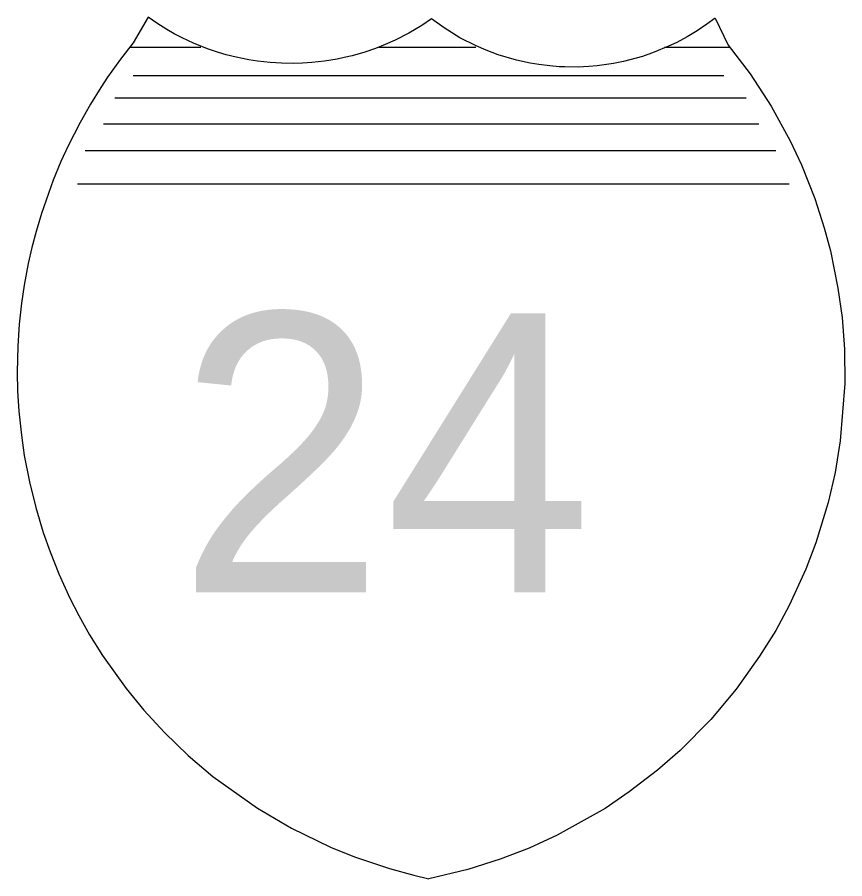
# Model space of a CAD drawing. Extents: x 1612280 to 1883141, y 560852 to 780851.
# Drawn here: x 1754750 to 1756003, y 648365 to 649669 of the extents above; entities that cross this region are included whole.
import ezdxf

# ---------------------------------------------------------------- set-up
doc = ezdxf.new("R2010")
doc.units = 0
doc.layers.add('SURVEY - DRAINAGE - Bridge Hydraulic Data with Text', color=7, linetype='Continuous')

msp = doc.modelspace()

# ---------------------------------------------------------------- linework, layer by layer
at = {"layer": 'SURVEY - DRAINAGE - Bridge Hydraulic Data with Text'}
for p, q in [((1754921.4, 649623.7), (1755028, 649623.7)), ((1754921.4, 649623.7), (1755028, 649623.7)), ((1755297.2, 649623.7), (1755444.5, 649623.7)), ((1755297.2, 649623.7), (1755444.5, 649623.7)), ((1755730, 649623.7), (1755829.8, 649623.7)), ((1755730, 649623.7), (1755829.8, 649623.7)), ((1754925.4, 649580.4), (1755819.5, 649580.5)), ((1754925.4, 649580.4), (1755819.5, 649580.5)), ((1754897.7, 649546.6), (1755853.5, 649546.6)), ((1754897.7, 649546.6), (1755853.5, 649546.6)), ((1754880.7, 649507.5), (1755872.7, 649507.6)), ((1754880.7, 649507.5), (1755872.7, 649507.6)), ((1754853, 649467.2), (1755898.3, 649467.3)), ((1754853, 649467.2), (1755898.3, 649467.3)), ((1754841.3, 649416.5), (1755918.5, 649416.5)), ((1754841.3, 649416.5), (1755918.5, 649416.5))]:
    msp.add_line(p, q, dxfattribs=at)
for points in [[(1754948.1, 649668.8), (1754925.4, 649629.9), (1754906.4, 649605.5), (1754886.9, 649578.2), (1754876.4, 649562.4), (1754860.9, 649537.4), (1754845.1, 649509.5), (1754827, 649474.1), (1754816.2, 649450.6), (1754804.4, 649422.2), (1754786.6, 649371.7), (1754778.5, 649344.4), (1754772.2, 649320.4), (1754766.8, 649296.2), (1754760.6, 649263.1), (1754756.6, 649235.9), (1754753.1, 649204.1), (1754750.9, 649171), (1754750.1, 649131.8), (1754750.7, 649103), (1754752.5, 649072.8), (1754756.3, 649036.1), (1754760.8, 649005.3), (1754768.5, 648965.4), (1754778, 648926.9), (1754789.5, 648888.7), (1754799.8, 648859.6), (1754813, 648826.6), (1754829.8, 648789.7), (1754843.3, 648763.3), (1754859.7, 648734.2), (1754879.3, 648702.9), (1754915.1, 648652.7), (1754941.8, 648620), (1754972.8, 648586.3), (1755008.9, 648551.5), (1755046.3, 648519.6), (1755113.7, 648471.6), (1755165.3, 648441.3), (1755224.4, 648412.8), (1755260.4, 648398.2), (1755313.7, 648380.4), (1755350.5, 648370.5), (1755373.3, 648364.8)], [(1754948.1, 649668.8), (1754925.4, 649629.9), (1754906.4, 649605.5), (1754886.9, 649578.2), (1754876.4, 649562.4), (1754860.9, 649537.4), (1754845.1, 649509.5), (1754827, 649474.1), (1754816.2, 649450.6), (1754804.4, 649422.2), (1754786.6, 649371.7), (1754778.5, 649344.4), (1754772.2, 649320.4), (1754766.8, 649296.2), (1754760.6, 649263.1), (1754756.6, 649235.9), (1754753.1, 649204.1), (1754750.9, 649171), (1754750.1, 649131.8), (1754750.7, 649103), (1754752.5, 649072.8), (1754756.3, 649036.1), (1754760.8, 649005.3), (1754768.5, 648965.4), (1754778, 648926.9), (1754789.5, 648888.7), (1754799.8, 648859.6), (1754813, 648826.6), (1754829.8, 648789.7), (1754843.3, 648763.3), (1754859.7, 648734.2), (1754879.3, 648702.9), (1754915.1, 648652.7), (1754941.8, 648620), (1754972.8, 648586.3), (1755008.9, 648551.5), (1755046.3, 648519.6), (1755113.7, 648471.6), (1755165.3, 648441.3), (1755224.4, 648412.8), (1755260.4, 648398.2), (1755313.7, 648380.4), (1755350.5, 648370.5), (1755373.3, 648364.8)], [(1755806.4, 649667.5), (1755794, 649658.3), (1755779.4, 649648.4), (1755764.4, 649639.4), (1755748.5, 649630.8), (1755736.1, 649624.9), (1755714.3, 649615.8), (1755696.4, 649609.6), (1755667.6, 649601.9), (1755652.5, 649598.8), (1755628, 649595.4), (1755615.3, 649594.2), (1755599.2, 649593.5), (1755578.9, 649593.6), (1755570.4, 649594), (1755556.4, 649595.1), (1755539.4, 649597.2), (1755526.4, 649599.4), (1755505.6, 649604), (1755477.9, 649612.1), (1755459.9, 649618.9), (1755444.6, 649625.5), (1755420.3, 649637.8), (1755396.2, 649652.6), (1755377.2, 649666.3), (1755362.4, 649656.3), (1755342.8, 649644.7), (1755322.4, 649634.3), (1755306.8, 649627.4), (1755292.4, 649621.7), (1755276.2, 649616.1), (1755257, 649610.6), (1755244.9, 649607.7), (1755234.5, 649605.5), (1755215.4, 649602.4), (1755195.9, 649600.2), (1755182.1, 649599.3), (1755168.1, 649598.9), (1755149.9, 649599.1), (1755132.8, 649600.2), (1755113.6, 649602.4), (1755100.6, 649604.4), (1755081.5, 649608.3), (1755066.4, 649612.1), (1755054.8, 649615.5), (1755039.8, 649620.5), (1755028.1, 649624.9), (1755017.1, 649629.5), (1754999.8, 649637.5), (1754987.6, 649643.9), (1754976.4, 649650.2), (1754961.2, 649659.8), (1754948.1, 649668.8)], [(1755806.4, 649667.5), (1755794, 649658.3), (1755779.4, 649648.4), (1755764.4, 649639.4), (1755748.5, 649630.8), (1755736.1, 649624.9), (1755714.3, 649615.8), (1755696.4, 649609.6), (1755667.6, 649601.9), (1755652.5, 649598.8), (1755628, 649595.4), (1755615.3, 649594.2), (1755599.2, 649593.5), (1755578.9, 649593.6), (1755570.4, 649594), (1755556.4, 649595.1), (1755539.4, 649597.2), (1755526.4, 649599.4), (1755505.6, 649604), (1755477.9, 649612.1), (1755459.9, 649618.9), (1755444.6, 649625.5), (1755420.3, 649637.8), (1755396.2, 649652.6), (1755377.2, 649666.3), (1755362.4, 649656.3), (1755342.8, 649644.7), (1755322.4, 649634.3), (1755306.8, 649627.4), (1755292.4, 649621.7), (1755276.2, 649616.1), (1755257, 649610.6), (1755244.9, 649607.7), (1755234.5, 649605.5), (1755215.4, 649602.4), (1755195.9, 649600.2), (1755182.1, 649599.3), (1755168.1, 649598.9), (1755149.9, 649599.1), (1755132.8, 649600.2), (1755113.6, 649602.4), (1755100.6, 649604.4), (1755081.5, 649608.3), (1755066.4, 649612.1), (1755054.8, 649615.5), (1755039.8, 649620.5), (1755028.1, 649624.9), (1755017.1, 649629.5), (1754999.8, 649637.5), (1754987.6, 649643.9), (1754976.4, 649650.2), (1754961.2, 649659.8), (1754948.1, 649668.8)], [(1755806.4, 649667.5), (1755826.2, 649626.7), (1755859.4, 649583.2), (1755891.5, 649534), (1755920.3, 649481.6), (1755937.2, 649445.3), (1755957.5, 649394.4), (1755971.8, 649349.9), (1755981.1, 649315.1), (1755992.5, 649258.9), (1755998.6, 649214.3), (1756002.1, 649166.6), (1756002.8, 649114.6), (1755996, 649027.8), (1755988.1, 648979.8), (1755977.6, 648934.4), (1755958.9, 648873.1), (1755943.9, 648833.6), (1755918.7, 648778.6), (1755898.2, 648740.8), (1755873.9, 648701.5), (1755838.3, 648651.7), (1755799.9, 648606), (1755753.5, 648559.1), (1755719.5, 648529.3), (1755676.6, 648496.2), (1755639.9, 648471.4), (1755567.3, 648430.6), (1755525, 648411.3), (1755481, 648394.3), (1755432.4, 648378.9), (1755373.3, 648364.8)], [(1755806.4, 649667.5), (1755826.2, 649626.7), (1755859.4, 649583.2), (1755891.5, 649534), (1755920.3, 649481.6), (1755937.2, 649445.3), (1755957.5, 649394.4), (1755971.8, 649349.9), (1755981.1, 649315.1), (1755992.5, 649258.9), (1755998.6, 649214.3), (1756002.1, 649166.6), (1756002.8, 649114.6), (1755996, 649027.8), (1755988.1, 648979.8), (1755977.6, 648934.4), (1755958.9, 648873.1), (1755943.9, 648833.6), (1755918.7, 648778.6), (1755898.2, 648740.8), (1755873.9, 648701.5), (1755838.3, 648651.7), (1755799.9, 648606), (1755753.5, 648559.1), (1755719.5, 648529.3), (1755676.6, 648496.2), (1755639.9, 648471.4), (1755567.3, 648430.6), (1755525, 648411.3), (1755481, 648394.3), (1755432.4, 648378.9), (1755373.3, 648364.8)]]:
    msp.add_lwpolyline(points, dxfattribs=at)

# ---------------------------------------------------------------- texts
msp.add_text('24', height=422.4, rotation=0.0013, dxfattribs=at).set_placement((1754992.5, 648798.4))
msp.add_text('24', height=422.4, rotation=0.0013, dxfattribs=at).set_placement((1754992.5, 648798.4))

doc.saveas('drawing.dxf')
